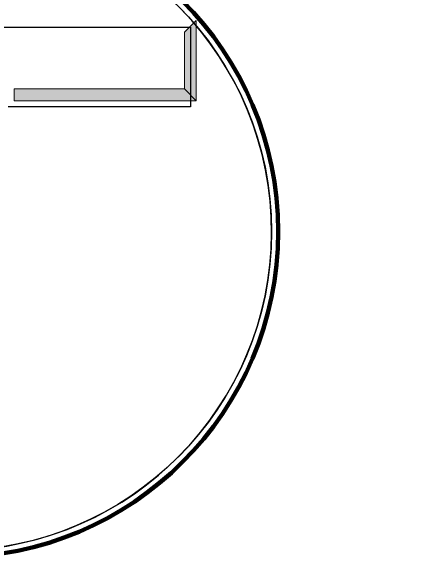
# Model space of a CAD drawing. Extents: x -1643653 to 4543381, y 1624270 to 13878484.
# Drawn here: x 809639 to 810850, y 8898749 to 8900393 of the extents above; entities that cross this region are included whole.
import ezdxf

# ---------------------------------------------------------------- set-up
doc = ezdxf.new("R2010")
doc.units = 0
doc.header["$LTSCALE"] = 160
doc.layers.add('4', color=7, linetype='Continuous', lineweight=25)
doc.layers.add('60', color=7, linetype='Continuous', lineweight=13)

msp = doc.modelspace()

# ---------------------------------------------------------------- hatches: boundary and pattern name
at = {"layer": '4'}
for points in [[(810149.8, 8900330.3), (810184.8, 8900365.3), (810184.8, 8900127.8), (810149.8, 8900162.8)], [(810149.8, 8900162.8), (810184.8, 8900127.8), (809647.3, 8900127.8), (809647.3, 8900162.8)]]:
    msp.add_hatch(color=256, dxfattribs=at).paths.add_polyline_path(points)

# ---------------------------------------------------------------- linework, layer by layer
at = {"layer": '4', "lineweight": 13}
for points in [[(810149.8, 8900330.3), (810184.8, 8900365.3), (810184.8, 8900127.8), (810149.8, 8900162.8)], [(810149.8, 8900330.3), (810184.8, 8900365.3), (810184.8, 8900127.8), (810149.8, 8900162.8)], [(810149.8, 8900162.8), (810184.8, 8900127.8), (809647.3, 8900127.8), (809647.3, 8900162.8)], [(810149.8, 8900162.8), (810184.8, 8900127.8), (809647.3, 8900127.8), (809647.3, 8900162.8)]]:
    msp.add_lwpolyline(points, close=True, dxfattribs=at)
msp.add_lwpolyline([(808757.3, 8900345.3), (810167.3, 8900345.3), (810167.3, 8900110.3), (809629.8, 8900110.3)], dxfattribs=at)
msp.add_lwpolyline([(808757.3, 8900345.3), (810167.3, 8900345.3), (810167.3, 8900110.3), (809629.8, 8900110.3)], dxfattribs=at)
at = {"layer": '4'}
msp.add_lwpolyline([(808757.3, 8900345.3), (810167.3, 8900345.3), (810167.3, 8900110.3), (809629.8, 8900110.3)], dxfattribs=at)
msp.add_lwpolyline([(808757.3, 8900345.3), (810167.3, 8900345.3), (810167.3, 8900110.3), (809629.8, 8900110.3)], dxfattribs=at)
at = {"layer": '4', "lineweight": 106}
msp.add_circle((809464.4, 8899741.7), 962, dxfattribs=at)
at = {"layer": '4'}
msp.add_circle((809464.4, 8899741.7), 942.4, dxfattribs=at)
msp.add_arc((809464.4, 8899741.7), 942.4, 274.0977, 267.9951, dxfattribs=at)
at = {"layer": '60', "lineweight": 25}
msp.add_spline([(814781, 9009175.5), (814787.2, 9009173.4), (814796.9, 9009173.4), (814799.4, 9009172.4), (814805.1, 9009174.5), (814805.6, 9009176.5), (814811.7, 9009179.5), (814811.7, 9009179.5), (814801.5, 9009181), (814790.7, 9009181.5), (814784.1, 9009183.1), (814777.4, 9009185.1), (814778.4, 9009175.5)], degree=3, dxfattribs=at)

doc.saveas('drawing.dxf')
